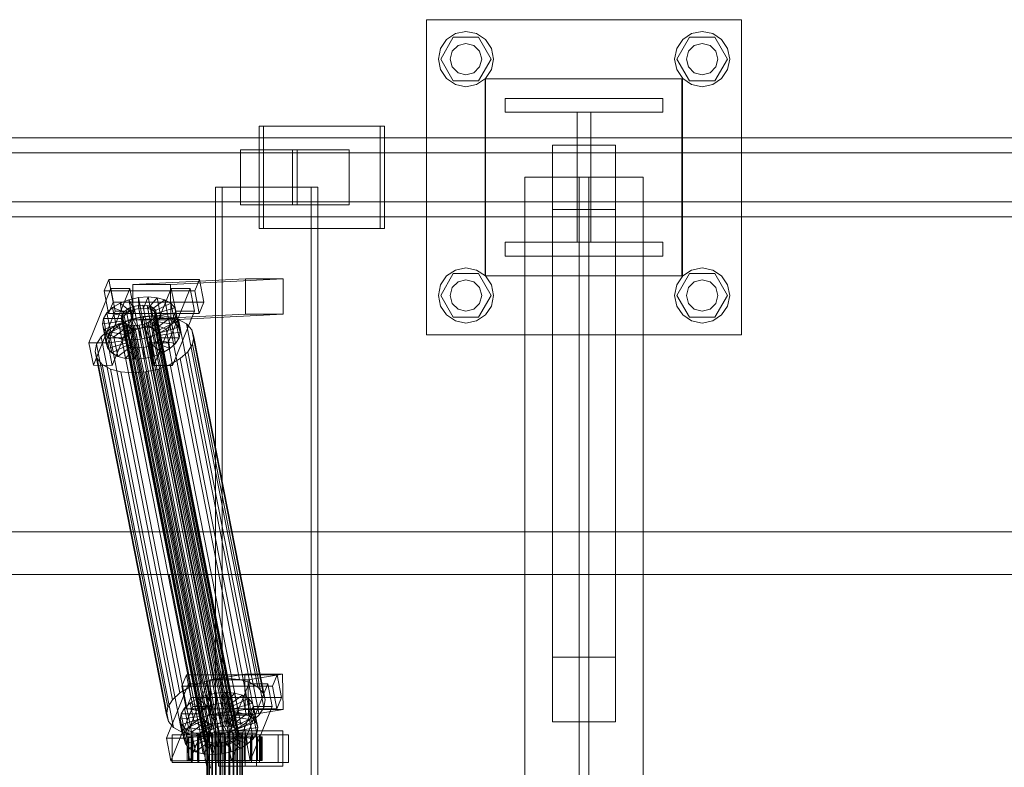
# Model space of a CAD drawing. Header units: millimetres. Extents: x -2233 to 65662, y -50530 to 6847.
# Tile 356 of 656: x 6522 to 7022, y -17870 to -17490. Entities that reach past the tile are written whole.
import ezdxf

# ---------------------------------------------------------------- set-up
doc = ezdxf.new("R2010")
doc.units = ezdxf.units.MM
doc.layers.add('superior_C01', color=7, linetype='Continuous', lineweight=0)

msp = doc.modelspace()

# ---------------------------------------------------------------- linework, layer by layer
at = {"layer": 'superior_C01'}
for p, q in [((6728.893, -17650), (6728.893, -17490)), ((6728.893, -17490), (6888.893, -17490)), ((6888.893, -17490), (6888.893, -17650)), ((6743.536, -17497.066), (6748.893, -17496)), ((6748.893, -17496), (6754.251, -17497.066)), ((6863.536, -17497.066), (6868.893, -17496)), ((6868.893, -17496), (6874.251, -17497.066)), ((6735.959, -17504.642), (6738.994, -17500.101)), ((6736.093, -17510), (6742.493, -17498.915)), ((6738.994, -17500.101), (6743.536, -17497.066)), ((6742.493, -17498.915), (6755.293, -17498.915)), ((6754.251, -17497.066), (6758.793, -17500.101)), ((6755.293, -17498.915), (6761.693, -17510)), ((6758.793, -17500.101), (6761.828, -17504.642)), ((6855.959, -17504.642), (6858.994, -17500.101)), ((6856.093, -17510), (6862.493, -17498.915)), ((6858.994, -17500.101), (6863.536, -17497.066)), ((6862.493, -17498.915), (6875.293, -17498.915)), ((6874.251, -17497.066), (6878.793, -17500.101)), ((6875.293, -17498.915), (6881.693, -17510)), ((6878.793, -17500.101), (6881.828, -17504.642)), ((6734.893, -17510), (6735.959, -17504.642)), ((6740.893, -17510), (6741.965, -17506)), ((6741.965, -17506), (6744.893, -17503.072)), ((6744.893, -17503.072), (6748.893, -17502)), ((6748.893, -17502), (6752.893, -17503.072)), ((6752.893, -17503.072), (6755.822, -17506)), ((6755.822, -17506), (6756.893, -17510)), ((6761.828, -17504.642), (6762.893, -17510)), ((6854.893, -17510), (6855.959, -17504.642)), ((6860.893, -17510), (6861.965, -17506)), ((6861.965, -17506), (6864.893, -17503.072)), ((6864.893, -17503.072), (6868.893, -17502)), ((6868.893, -17502), (6872.893, -17503.072)), ((6872.893, -17503.072), (6875.822, -17506)), ((6875.822, -17506), (6876.893, -17510)), ((6881.828, -17504.642), (6882.893, -17510)), ((6735.959, -17515.358), (6734.893, -17510)), ((6742.493, -17521.085), (6736.093, -17510)), ((6741.965, -17514), (6740.893, -17510)), ((6761.693, -17510), (6755.293, -17521.085)), ((6756.893, -17510), (6755.822, -17514)), ((6762.893, -17510), (6761.828, -17515.358)), ((6855.959, -17515.358), (6854.893, -17510)), ((6862.493, -17521.085), (6856.093, -17510)), ((6861.965, -17514), (6860.893, -17510)), ((6881.693, -17510), (6875.293, -17521.085)), ((6876.893, -17510), (6875.822, -17514)), ((6882.893, -17510), (6881.828, -17515.358)), ((6738.994, -17519.899), (6735.959, -17515.358)), ((6744.893, -17516.928), (6741.965, -17514)), ((6755.822, -17514), (6752.893, -17516.928)), ((6761.828, -17515.358), (6758.793, -17519.899)), ((6858.994, -17519.899), (6855.959, -17515.358)), ((6864.893, -17516.928), (6861.965, -17514)), ((6875.822, -17514), (6872.893, -17516.928)), ((6881.828, -17515.358), (6878.793, -17519.899)), ((6743.536, -17522.934), (6738.994, -17519.899)), ((6755.293, -17521.085), (6742.493, -17521.085)), ((6748.893, -17518), (6744.893, -17516.928)), ((6752.893, -17516.928), (6748.893, -17518)), ((6758.793, -17519.899), (6754.251, -17522.934)), ((6758.611, -17620), (6758.611, -17520)), ((6758.611, -17520), (6858.611, -17520)), ((6758.893, -17620), (6758.893, -17520)), ((6758.893, -17520), (6858.893, -17520)), ((6858.611, -17520), (6858.611, -17620)), ((6858.893, -17520), (6858.893, -17620)), ((6863.536, -17522.934), (6858.994, -17519.899)), ((6875.293, -17521.085), (6862.493, -17521.085)), ((6868.893, -17518), (6864.893, -17516.928)), ((6872.893, -17516.928), (6868.893, -17518)), ((6878.793, -17519.899), (6874.251, -17522.934)), ((6748.893, -17524), (6743.536, -17522.934)), ((6754.251, -17522.934), (6748.893, -17524)), ((6868.893, -17524), (6863.536, -17522.934)), ((6874.251, -17522.934), (6868.893, -17524)), ((6768.893, -17537), (6768.893, -17530)), ((6768.893, -17530), (6848.893, -17530)), ((6848.893, -17530), (6848.893, -17537)), ((6848.893, -17537), (6768.893, -17537)), ((6805.393, -17603), (6805.393, -17537)), ((6805.393, -17537), (6812.393, -17537)), ((6812.393, -17537), (6812.393, -17603)), ((6705.252, -17544), (6643.855, -17544)), ((6643.855, -17544), (6643.855, -17596)), ((6646.113, -17544), (6643.855, -17544)), ((6646.113, -17596), (6646.113, -17544)), ((6646.113, -17544), (6707.51, -17544)), ((6705.252, -17596), (6705.252, -17544)), ((6705.252, -17544), (6707.51, -17544)), ((6707.51, -17544), (6707.51, -17596)), ((7194.008, -17550), (6042.801, -17550)), ((6054.091, -17550), (7205.298, -17550)), ((7274.451, -17550), (6123.243, -17550)), ((6137.356, -17550), (7288.563, -17550)), ((6663.201, -17556), (6634.421, -17556)), ((6634.421, -17556), (6634.421, -17584)), ((6660.728, -17556), (6634.421, -17556)), ((6660.728, -17584), (6660.728, -17556)), ((6660.728, -17556), (6689.508, -17556)), ((6663.201, -17584), (6663.201, -17556)), ((6663.201, -17556), (6689.508, -17556)), ((6689.508, -17556), (6689.508, -17584)), ((6792.893, -17586.358), (6792.893, -17553.642)), ((6792.893, -17553.642), (6824.893, -17553.642)), ((6792.893, -17553.642), (6792.893, -17813.642)), ((6824.893, -17553.642), (6824.893, -17586.358)), ((6824.893, -17813.642), (6824.893, -17553.642)), ((7192.158, -17557.5), (6122.804, -17557.5)), ((6137.795, -17557.5), (7207.149, -17557.5)), ((6838.893, -17570), (6778.893, -17570)), ((6778.893, -17570), (6778.893, -18430)), ((6811.393, -17570), (6806.393, -17570)), ((6806.393, -17570), (6806.393, -18430)), ((6811.393, -18430), (6811.393, -17570)), ((6838.893, -18430), (6838.893, -17570)), ((6670.356, -17575), (6621.622, -17575)), ((6621.622, -17575), (6621.622, -18425)), ((6625.009, -17575), (6621.622, -17575)), ((6625.009, -18425), (6625.009, -17575)), ((6625.009, -17575), (6673.743, -17575)), ((6670.356, -18425), (6670.356, -17575)), ((6670.356, -17575), (6673.743, -17575)), ((6673.743, -17575), (6673.743, -18425)), ((6122.804, -17582.5), (7192.158, -17582.5)), ((6137.795, -17582.5), (7207.149, -17582.5)), ((6634.421, -17584), (6663.201, -17584)), ((6634.421, -17584), (6660.728, -17584)), ((6689.508, -17584), (6660.728, -17584)), ((6689.508, -17584), (6663.201, -17584)), ((6042.801, -17590), (7194.008, -17590)), ((6054.091, -17590), (7205.298, -17590)), ((6123.243, -17590), (7274.451, -17590)), ((6137.356, -17590), (7288.563, -17590)), ((6824.893, -17586.358), (6792.893, -17586.358)), ((6792.893, -17586.358), (6792.893, -17846.358)), ((6824.893, -17586.358), (6824.893, -17846.358)), ((6643.855, -17596), (6705.252, -17596)), ((6643.855, -17596), (6646.113, -17596)), ((6707.51, -17596), (6646.113, -17596)), ((6707.51, -17596), (6705.252, -17596)), ((6768.893, -17610), (6768.893, -17603)), ((6768.893, -17603), (6848.893, -17603)), ((6812.393, -17603), (6805.393, -17603)), ((6848.893, -17603), (6848.893, -17610)), ((6848.893, -17610), (6768.893, -17610)), ((6743.536, -17617.066), (6748.893, -17616)), ((6748.893, -17616), (6754.251, -17617.066)), ((6863.536, -17617.066), (6868.893, -17616)), ((6868.893, -17616), (6874.251, -17617.066)), ((6735.959, -17624.642), (6738.994, -17620.101)), ((6736.093, -17630), (6742.493, -17618.915)), ((6738.994, -17620.101), (6743.536, -17617.066)), ((6742.493, -17618.915), (6755.293, -17618.915)), ((6754.251, -17617.066), (6758.793, -17620.101)), ((6755.293, -17618.915), (6761.693, -17630)), ((6858.611, -17620), (6758.611, -17620)), ((6758.793, -17620.101), (6761.828, -17624.642)), ((6858.893, -17620), (6758.893, -17620)), ((6855.959, -17624.642), (6858.994, -17620.101)), ((6856.093, -17630), (6862.493, -17618.915)), ((6858.994, -17620.101), (6863.536, -17617.066)), ((6862.493, -17618.915), (6875.293, -17618.915)), ((6874.251, -17617.066), (6878.793, -17620.101)), ((6875.293, -17618.915), (6881.693, -17630)), ((6878.793, -17620.101), (6881.828, -17624.642)), ((6567.471, -17621.857), (6565.152, -17627.592)), ((6569.724, -17633.325), (6567.471, -17621.857)), ((6567.471, -17621.857), (6613.519, -17621.914)), ((6636.866, -17621.488), (6579.673, -17624.356)), ((6598.86, -17624.356), (6579.673, -17624.356)), ((6579.673, -17624.356), (6579.745, -17642.354)), ((6598.86, -17624.356), (6656.052, -17621.488)), ((6598.932, -17642.354), (6598.86, -17624.356)), ((6611.2, -17627.65), (6613.519, -17621.914)), ((6613.519, -17621.914), (6615.772, -17633.382)), ((6636.937, -17639.486), (6636.866, -17621.488)), ((6636.866, -17621.488), (6656.052, -17621.488)), ((6656.052, -17621.488), (6656.124, -17639.486)), ((6734.893, -17630), (6735.959, -17624.642)), ((6740.893, -17630), (6741.965, -17626)), ((6741.965, -17626), (6744.893, -17623.072)), ((6744.893, -17623.072), (6748.893, -17622)), ((6748.893, -17622), (6752.893, -17623.072)), ((6752.893, -17623.072), (6755.822, -17626)), ((6755.822, -17626), (6756.893, -17630)), ((6761.828, -17624.642), (6762.893, -17630)), ((6854.893, -17630), (6855.959, -17624.642)), ((6860.893, -17630), (6861.965, -17626)), ((6861.965, -17626), (6864.893, -17623.072)), ((6864.893, -17623.072), (6868.893, -17622)), ((6868.893, -17622), (6872.893, -17623.072)), ((6872.893, -17623.072), (6875.822, -17626)), ((6875.822, -17626), (6876.893, -17630)), ((6881.828, -17624.642), (6882.893, -17630)), ((6568.494, -17626.449), (6557.364, -17653.98)), ((6611.2, -17627.65), (6565.152, -17627.592)), ((6565.152, -17627.592), (6567.405, -17639.061)), ((6566.957, -17653.992), (6578.087, -17626.461)), ((6570.747, -17637.917), (6568.494, -17626.449)), ((6568.494, -17626.449), (6578.087, -17626.461)), ((6577.706, -17632.183), (6582.542, -17631.1)), ((6578.087, -17626.461), (6580.34, -17637.929)), ((6582.542, -17631.1), (6587.41, -17630.735)), ((6582.542, -17631.1), (6582.785, -17636.643)), ((6584.473, -17640.93), (6582.542, -17631.1)), ((6587.41, -17630.735), (6585.091, -17636.47)), ((6591.977, -17631.112), (6587.254, -17636.649)), ((6589.341, -17640.564), (6587.41, -17630.735)), ((6587.41, -17630.735), (6591.977, -17631.112)), ((6599.193, -17626.487), (6588.063, -17654.019)), ((6593.909, -17640.942), (6591.977, -17631.112)), ((6591.977, -17631.112), (6595.933, -17632.206)), ((6597.656, -17654.031), (6608.786, -17626.499)), ((6601.446, -17637.955), (6599.193, -17626.487)), ((6599.193, -17626.487), (6608.786, -17626.499)), ((6608.786, -17626.499), (6611.039, -17637.967)), ((6613.454, -17639.118), (6611.2, -17627.65)), ((6735.959, -17635.358), (6734.893, -17630)), ((6742.493, -17641.085), (6736.093, -17630)), ((6741.965, -17634), (6740.893, -17630)), ((6761.693, -17630), (6755.293, -17641.085)), ((6756.893, -17630), (6755.822, -17634)), ((6762.893, -17630), (6761.828, -17635.358)), ((6855.959, -17635.358), (6854.893, -17630)), ((6862.493, -17641.085), (6856.093, -17630)), ((6861.965, -17634), (6860.893, -17630)), ((6881.693, -17630), (6875.293, -17641.085)), ((6876.893, -17630), (6875.822, -17634)), ((6882.893, -17630), (6881.828, -17635.358)), ((6566.538, -17638.79), (6569.421, -17636.164)), ((6567.405, -17639.061), (6569.724, -17633.325)), ((6569.421, -17636.164), (6573.23, -17633.91)), ((6569.421, -17636.164), (6576.57, -17639.042)), ((6571.353, -17645.994), (6569.421, -17636.164)), ((6615.772, -17633.382), (6569.724, -17633.325)), ((6573.23, -17633.91), (6577.706, -17632.183)), ((6573.23, -17633.91), (6578.374, -17637.975)), ((6575.162, -17643.74), (6573.23, -17633.91)), ((6577.706, -17632.183), (6580.494, -17637.157)), ((6579.637, -17642.013), (6577.706, -17632.183)), ((6578.053, -17636.336), (6580.172, -17635.518)), ((6580.172, -17635.518), (6582.463, -17635.005)), ((6622.182, -17849.317), (6580.172, -17635.518)), ((6582.463, -17635.005), (6584.769, -17634.832)), ((6624.473, -17848.804), (6582.463, -17635.005)), ((6584.769, -17634.832), (6586.933, -17635.011)), ((6626.778, -17848.631), (6584.769, -17634.832)), ((6586.933, -17635.011), (6588.806, -17635.529)), ((6628.942, -17848.809), (6586.933, -17635.011)), ((6588.806, -17635.529), (6590.263, -17636.352)), ((6630.816, -17849.328), (6588.806, -17635.529)), ((6595.933, -17632.206), (6589.128, -17637.167)), ((6599.008, -17633.943), (6590.585, -17637.99)), ((6600.992, -17636.203), (6591.525, -17639.061)), ((6597.865, -17642.036), (6595.933, -17632.206)), ((6595.933, -17632.206), (6599.008, -17633.943)), ((6600.939, -17643.772), (6599.008, -17633.943)), ((6599.008, -17633.943), (6600.992, -17636.203)), ((6602.924, -17646.033), (6600.992, -17636.203)), ((6600.992, -17636.203), (6601.751, -17638.834)), ((6615.772, -17633.382), (6613.454, -17639.118)), ((6738.994, -17639.899), (6735.959, -17635.358)), ((6744.893, -17636.928), (6741.965, -17634)), ((6755.822, -17634), (6752.893, -17636.928)), ((6761.828, -17635.358), (6758.793, -17639.899)), ((6858.994, -17639.899), (6855.959, -17635.358)), ((6864.893, -17636.928), (6861.965, -17634)), ((6875.822, -17634), (6872.893, -17636.928)), ((6881.828, -17635.358), (6878.793, -17639.899)), ((6559.617, -17665.449), (6570.747, -17637.917)), ((6564.777, -17641.61), (6566.538, -17638.79)), ((6566.538, -17638.79), (6575.204, -17640.286)), ((6568.469, -17648.62), (6566.538, -17638.79)), ((6567.405, -17639.061), (6613.454, -17639.118)), ((6580.34, -17637.929), (6569.211, -17665.461)), ((6580.34, -17637.929), (6570.747, -17637.917)), ((6573.802, -17641.32), (6574.048, -17639.983)), ((6574.048, -17639.983), (6574.882, -17638.648)), ((6616.057, -17853.782), (6574.048, -17639.983)), ((6575.204, -17640.286), (6574.37, -17641.622)), ((6574.882, -17638.648), (6576.248, -17637.404)), ((6616.892, -17852.446), (6574.882, -17638.648)), ((6576.57, -17639.042), (6575.204, -17640.286)), ((6575.204, -17640.286), (6577.136, -17650.116)), ((6576.248, -17637.404), (6578.053, -17636.336)), ((6618.258, -17851.202), (6576.248, -17637.404)), ((6578.374, -17637.975), (6576.57, -17639.042)), ((6576.57, -17639.042), (6578.502, -17648.872)), ((6620.062, -17850.135), (6578.053, -17636.336)), ((6580.494, -17637.157), (6578.374, -17637.975)), ((6578.374, -17637.975), (6580.306, -17647.804)), ((6578.496, -17642.107), (6584.961, -17640.659)), ((6584.473, -17640.93), (6579.637, -17642.013)), ((6636.937, -17639.486), (6579.745, -17642.354)), ((6582.785, -17636.643), (6580.494, -17637.157)), ((6580.494, -17637.157), (6582.426, -17646.986)), ((6585.091, -17636.47), (6582.785, -17636.643)), ((6582.785, -17636.643), (6584.717, -17646.473)), ((6589.341, -17640.564), (6584.473, -17640.93)), ((6584.717, -17646.473), (6584.473, -17640.93)), ((6584.961, -17640.659), (6591.469, -17640.17)), ((6621.176, -17824.968), (6584.961, -17640.659)), ((6585.091, -17636.47), (6587.022, -17646.3)), ((6587.254, -17636.649), (6585.091, -17636.47)), ((6587.022, -17646.3), (6589.341, -17640.564)), ((6587.254, -17636.649), (6589.186, -17646.479)), ((6589.128, -17637.167), (6587.254, -17636.649)), ((6589.128, -17637.167), (6591.06, -17646.997)), ((6590.585, -17637.99), (6589.128, -17637.167)), ((6589.186, -17646.479), (6593.909, -17640.942)), ((6593.909, -17640.942), (6589.341, -17640.564)), ((6590.263, -17636.352), (6591.203, -17637.422)), ((6632.272, -17850.15), (6590.263, -17636.352)), ((6590.316, -17665.487), (6601.446, -17637.955)), ((6591.316, -17640.005), (6590.482, -17641.341)), ((6590.585, -17637.99), (6592.516, -17647.82)), ((6591.525, -17639.061), (6590.585, -17637.99)), ((6591.203, -17637.422), (6591.562, -17638.668)), ((6633.212, -17851.221), (6591.203, -17637.422)), ((6591.562, -17638.668), (6591.316, -17640.005)), ((6591.316, -17640.005), (6633.326, -17853.804)), ((6591.469, -17640.17), (6597.575, -17640.674)), ((6627.684, -17824.479), (6591.469, -17640.17)), ((6591.525, -17639.061), (6593.456, -17648.891)), ((6591.884, -17640.307), (6591.525, -17639.061)), ((6633.571, -17852.467), (6591.562, -17638.668)), ((6591.638, -17641.643), (6591.884, -17640.307)), ((6601.751, -17638.834), (6591.884, -17640.307)), ((6591.884, -17640.307), (6593.816, -17650.137)), ((6597.865, -17642.036), (6593.909, -17640.942)), ((6597.575, -17640.674), (6602.863, -17642.137)), ((6633.79, -17824.984), (6597.575, -17640.674)), ((6656.124, -17639.486), (6598.932, -17642.354)), ((6611.039, -17637.967), (6599.91, -17665.499)), ((6601.751, -17638.834), (6601.232, -17641.655)), ((6611.039, -17637.967), (6601.446, -17637.955)), ((6603.682, -17648.664), (6601.751, -17638.834)), ((6656.124, -17639.486), (6636.937, -17639.486)), ((6743.536, -17642.934), (6738.994, -17639.899)), ((6755.293, -17641.085), (6742.493, -17641.085)), ((6748.893, -17638), (6744.893, -17636.928)), ((6752.893, -17636.928), (6748.893, -17638)), ((6758.793, -17639.899), (6754.251, -17642.934)), ((6863.536, -17642.934), (6858.994, -17639.899)), ((6875.293, -17641.085), (6862.493, -17641.085)), ((6868.893, -17638), (6864.893, -17636.928)), ((6872.893, -17636.928), (6868.893, -17638)), ((6878.793, -17639.899), (6874.251, -17642.934)), ((6564.258, -17644.431), (6564.777, -17641.61)), ((6564.258, -17644.431), (6574.124, -17642.958)), ((6565.016, -17647.062), (6564.258, -17644.431)), ((6566.189, -17654.261), (6564.258, -17644.431)), ((6564.777, -17641.61), (6574.37, -17641.622)), ((6566.708, -17651.44), (6564.777, -17641.61)), ((6565.016, -17647.062), (6574.483, -17644.204)), ((6567, -17649.322), (6575.423, -17645.275)), ((6567.421, -17647.428), (6572.514, -17644.416)), ((6571.353, -17645.994), (6568.469, -17648.62)), ((6570.075, -17651.059), (6576.88, -17646.098)), ((6575.162, -17643.74), (6571.353, -17645.994)), ((6578.502, -17648.872), (6571.353, -17645.994)), ((6572.514, -17644.416), (6578.496, -17642.107)), ((6608.728, -17828.725), (6572.514, -17644.416)), ((6574.161, -17642.566), (6573.802, -17641.32)), ((6615.812, -17855.119), (6573.802, -17641.32)), ((6574.37, -17641.622), (6574.124, -17642.958)), ((6574.124, -17642.958), (6574.483, -17644.204)), ((6574.124, -17642.958), (6576.056, -17652.788)), ((6575.101, -17643.637), (6574.161, -17642.566)), ((6616.171, -17856.365), (6574.161, -17642.566)), ((6574.37, -17641.622), (6576.302, -17651.452)), ((6574.483, -17644.204), (6575.423, -17645.275)), ((6574.483, -17644.204), (6576.415, -17654.034)), ((6576.558, -17644.459), (6575.101, -17643.637)), ((6617.111, -17857.435), (6575.101, -17643.637)), ((6579.637, -17642.013), (6575.162, -17643.74)), ((6580.306, -17647.804), (6575.162, -17643.74)), ((6575.423, -17645.275), (6576.88, -17646.098)), ((6575.423, -17645.275), (6577.355, -17655.105)), ((6578.432, -17644.978), (6576.558, -17644.459)), ((6618.567, -17858.258), (6576.558, -17644.459)), ((6576.88, -17646.098), (6578.754, -17646.616)), ((6576.88, -17646.098), (6578.811, -17655.927)), ((6580.595, -17645.156), (6578.432, -17644.978)), ((6620.441, -17858.776), (6578.432, -17644.978)), ((6614.711, -17826.416), (6578.496, -17642.107)), ((6582.426, -17646.986), (6579.637, -17642.013)), ((6579.745, -17642.354), (6598.932, -17642.354)), ((6582.901, -17644.983), (6580.595, -17645.156)), ((6622.605, -17858.955), (6580.595, -17645.156)), ((6585.192, -17644.47), (6582.901, -17644.983)), ((6624.91, -17858.782), (6582.901, -17644.983)), ((6583.223, -17646.622), (6585.514, -17646.108)), ((6584.717, -17646.473), (6587.022, -17646.3)), ((6587.312, -17643.652), (6585.192, -17644.47)), ((6627.201, -17858.269), (6585.192, -17644.47)), ((6585.514, -17646.108), (6587.634, -17645.29)), ((6588.303, -17651.082), (6585.514, -17646.108)), ((6585.514, -17646.108), (6587.445, -17655.938)), ((6587.022, -17646.3), (6589.186, -17646.479)), ((6589.116, -17642.585), (6587.312, -17643.652)), ((6629.321, -17857.451), (6587.312, -17643.652)), ((6587.634, -17645.29), (6589.438, -17644.223)), ((6592.778, -17649.355), (6587.634, -17645.29)), ((6587.634, -17645.29), (6589.565, -17655.12)), ((6590.482, -17641.341), (6589.116, -17642.585)), ((6631.125, -17856.383), (6589.116, -17642.585)), ((6589.438, -17644.223), (6590.804, -17642.979)), ((6596.587, -17647.101), (6589.438, -17644.223)), ((6589.438, -17644.223), (6591.369, -17654.053)), ((6632.491, -17855.139), (6590.482, -17641.341)), ((6590.804, -17642.979), (6591.638, -17641.643)), ((6599.47, -17644.475), (6590.804, -17642.979)), ((6590.804, -17642.979), (6592.735, -17652.809)), ((6591.06, -17646.997), (6597.865, -17642.036)), ((6591.638, -17641.643), (6601.232, -17641.655)), ((6593.57, -17651.473), (6591.638, -17641.643)), ((6592.516, -17647.82), (6600.939, -17643.772)), ((6593.456, -17648.891), (6602.924, -17646.033)), ((6599.47, -17644.475), (6596.587, -17647.101)), ((6600.939, -17643.772), (6597.865, -17642.036)), ((6601.232, -17641.655), (6599.47, -17644.475)), ((6601.402, -17654.305), (6599.47, -17644.475)), ((6602.924, -17646.033), (6600.939, -17643.772)), ((6601.232, -17641.655), (6603.163, -17651.485)), ((6602.863, -17642.137), (6606.974, -17644.459)), ((6639.078, -17826.446), (6602.863, -17642.137)), ((6603.682, -17648.664), (6602.924, -17646.033)), ((6606.974, -17644.459), (6609.627, -17647.481)), ((6643.189, -17828.768), (6606.974, -17644.459)), ((6748.893, -17644), (6743.536, -17642.934)), ((6754.251, -17642.934), (6748.893, -17644)), ((6868.893, -17644), (6863.536, -17642.934)), ((6874.251, -17642.934), (6868.893, -17644)), ((6561.212, -17654.709), (6563.567, -17650.939)), ((6563.567, -17650.939), (6567.421, -17647.428)), ((6599.782, -17835.248), (6563.567, -17650.939)), ((6567, -17649.322), (6565.016, -17647.062)), ((6566.947, -17656.892), (6565.016, -17647.062)), ((6568.469, -17648.62), (6566.708, -17651.44)), ((6570.075, -17651.059), (6567, -17649.322)), ((6568.932, -17659.152), (6567, -17649.322)), ((6603.636, -17831.737), (6567.421, -17647.428)), ((6577.136, -17650.116), (6568.469, -17648.62)), ((6574.031, -17652.153), (6570.075, -17651.059)), ((6572.007, -17660.889), (6570.075, -17651.059)), ((6574.031, -17652.153), (6578.754, -17646.616)), ((6576.302, -17651.452), (6577.136, -17650.116)), ((6577.136, -17650.116), (6578.502, -17648.872)), ((6578.502, -17648.872), (6580.306, -17647.804)), ((6578.599, -17652.53), (6580.917, -17646.795)), ((6578.754, -17646.616), (6580.917, -17646.795)), ((6578.754, -17646.616), (6580.685, -17656.446)), ((6580.306, -17647.804), (6582.426, -17646.986)), ((6580.917, -17646.795), (6583.223, -17646.622)), ((6580.917, -17646.795), (6582.849, -17656.624)), ((6582.426, -17646.986), (6584.717, -17646.473)), ((6583.466, -17652.165), (6583.223, -17646.622)), ((6583.223, -17646.622), (6585.155, -17656.451)), ((6588.303, -17651.082), (6583.466, -17652.165)), ((6592.778, -17649.355), (6588.303, -17651.082)), ((6590.234, -17660.912), (6588.303, -17651.082)), ((6589.186, -17646.479), (6591.06, -17646.997)), ((6591.06, -17646.997), (6592.516, -17647.82)), ((6592.516, -17647.82), (6593.456, -17648.891)), ((6596.587, -17647.101), (6592.778, -17649.355)), ((6594.709, -17659.184), (6592.778, -17649.355)), ((6593.456, -17648.891), (6593.816, -17650.137)), ((6593.816, -17650.137), (6593.57, -17651.473)), ((6593.816, -17650.137), (6603.682, -17648.664)), ((6598.518, -17656.931), (6596.587, -17647.101)), ((6603.163, -17651.485), (6603.682, -17648.664)), ((6609.627, -17647.481), (6610.641, -17650.998)), ((6645.842, -17831.79), (6609.627, -17647.481)), ((6610.641, -17650.998), (6609.947, -17654.769)), ((6646.855, -17835.307), (6610.641, -17650.998)), ((6888.893, -17650), (6728.893, -17650)), ((6566.957, -17653.992), (6557.364, -17653.98)), ((6557.364, -17653.98), (6559.617, -17665.449)), ((6560.518, -17658.48), (6561.212, -17654.709)), ((6597.427, -17839.018), (6561.212, -17654.709)), ((6566.708, -17651.44), (6566.189, -17654.261)), ((6576.056, -17652.788), (6566.189, -17654.261)), ((6566.189, -17654.261), (6566.947, -17656.892)), ((6576.302, -17651.452), (6566.708, -17651.44)), ((6576.415, -17654.034), (6566.947, -17656.892)), ((6569.211, -17665.461), (6566.957, -17653.992)), ((6577.355, -17655.105), (6568.932, -17659.152)), ((6578.811, -17655.927), (6572.007, -17660.889)), ((6578.599, -17652.53), (6574.031, -17652.153)), ((6575.963, -17661.983), (6574.031, -17652.153)), ((6576.056, -17652.788), (6576.302, -17651.452)), ((6576.415, -17654.034), (6576.056, -17652.788)), ((6577.355, -17655.105), (6576.415, -17654.034)), ((6578.811, -17655.927), (6577.355, -17655.105)), ((6583.466, -17652.165), (6578.599, -17652.53)), ((6580.53, -17662.36), (6578.599, -17652.53)), ((6580.685, -17656.446), (6578.811, -17655.927)), ((6585.398, -17661.995), (6583.466, -17652.165)), ((6587.445, -17655.938), (6585.155, -17656.451)), ((6589.565, -17655.12), (6587.445, -17655.938)), ((6587.445, -17655.938), (6590.234, -17660.912)), ((6597.656, -17654.031), (6588.063, -17654.019)), ((6588.063, -17654.019), (6590.316, -17665.487)), ((6591.369, -17654.053), (6589.565, -17655.12)), ((6589.565, -17655.12), (6594.709, -17659.184)), ((6592.735, -17652.809), (6591.369, -17654.053)), ((6591.369, -17654.053), (6598.518, -17656.931)), ((6593.57, -17651.473), (6592.735, -17652.809)), ((6592.735, -17652.809), (6601.402, -17654.305)), ((6603.163, -17651.485), (6593.57, -17651.473)), ((6599.91, -17665.499), (6597.656, -17654.031)), ((6598.518, -17656.931), (6601.402, -17654.305)), ((6601.402, -17654.305), (6603.163, -17651.485)), ((6609.947, -17654.769), (6607.592, -17658.539)), ((6609.947, -17654.769), (6646.161, -17839.078)), ((6561.532, -17661.997), (6560.518, -17658.48)), ((6596.733, -17842.789), (6560.518, -17658.48)), ((6566.947, -17656.892), (6568.932, -17659.152)), ((6568.932, -17659.152), (6572.007, -17660.889)), ((6572.007, -17660.889), (6575.963, -17661.983)), ((6580.685, -17656.446), (6575.963, -17661.983)), ((6582.849, -17656.624), (6580.53, -17662.36)), ((6582.849, -17656.624), (6580.685, -17656.446)), ((6585.155, -17656.451), (6582.849, -17656.624)), ((6585.155, -17656.451), (6585.398, -17661.995)), ((6585.398, -17661.995), (6590.234, -17660.912)), ((6590.234, -17660.912), (6594.709, -17659.184)), ((6594.709, -17659.184), (6598.518, -17656.931)), ((6607.592, -17658.539), (6603.737, -17662.05)), ((6643.807, -17842.848), (6607.592, -17658.539)), ((6559.617, -17665.449), (6569.211, -17665.461)), ((6564.185, -17665.019), (6561.532, -17661.997)), ((6597.747, -17846.306), (6561.532, -17661.997)), ((6568.295, -17667.341), (6564.185, -17665.019)), ((6600.4, -17849.328), (6564.185, -17665.019)), ((6575.963, -17661.983), (6580.53, -17662.36)), ((6580.53, -17662.36), (6585.398, -17661.995)), ((6590.316, -17665.487), (6599.91, -17665.499)), ((6598.645, -17665.062), (6592.663, -17667.371)), ((6603.737, -17662.05), (6598.645, -17665.062)), ((6634.86, -17849.371), (6598.645, -17665.062)), ((6639.952, -17846.359), (6603.737, -17662.05)), ((6573.584, -17668.803), (6568.295, -17667.341)), ((6604.51, -17851.65), (6568.295, -17667.341)), ((6579.69, -17669.308), (6573.584, -17668.803)), ((6609.799, -17853.113), (6573.584, -17668.803)), ((6586.197, -17668.819), (6579.69, -17669.308)), ((6615.905, -17853.617), (6579.69, -17669.308)), ((6592.663, -17667.371), (6586.197, -17668.819)), ((6622.412, -17853.128), (6586.197, -17668.819)), ((6628.878, -17851.68), (6592.663, -17667.371)), ((1105.699, -17750), (10210.031, -17750)), ((10211.451, -17750), (1107.119, -17750)), ((5657.552, -17771.702), (6598.176, -17771.702)), ((6599.86, -17771.702), (5659.235, -17771.702)), ((6598.176, -17771.702), (6617.491, -17870)), ((6598.176, -17771.702), (6599.86, -17771.702)), ((6598.176, -17771.702), (7538.801, -17771.702)), ((6619.175, -17870), (6599.86, -17771.702)), ((7540.485, -17771.702), (6599.86, -17771.702)), ((6824.893, -17813.642), (6792.893, -17813.642)), ((6792.893, -17813.642), (6792.893, -17846.358)), ((6824.893, -17846.358), (6824.893, -17813.642)), ((6606.905, -17822.549), (6604.586, -17828.285)), ((6609.158, -17834.017), (6606.905, -17822.549)), ((6606.905, -17822.549), (6652.953, -17822.606)), ((6621.176, -17824.968), (6614.711, -17826.416)), ((6636.554, -17822.189), (6619.026, -17825.057)), ((6638.213, -17825.057), (6619.026, -17825.057)), ((6619.026, -17825.057), (6619.261, -17843.038)), ((6627.684, -17824.479), (6621.176, -17824.968)), ((6633.79, -17824.984), (6627.684, -17824.479)), ((6639.078, -17826.446), (6633.79, -17824.984)), ((6636.789, -17840.17), (6636.554, -17822.189)), ((6636.554, -17822.189), (6655.741, -17822.189)), ((6638.213, -17825.057), (6655.741, -17822.189)), ((6638.447, -17843.038), (6638.213, -17825.057)), ((6650.634, -17828.342), (6652.953, -17822.606)), ((6652.953, -17822.606), (6655.206, -17834.074)), ((6655.741, -17822.189), (6655.975, -17840.17)), ((6607.928, -17827.141), (6596.798, -17854.673)), ((6608.728, -17828.725), (6603.636, -17831.737)), ((6650.634, -17828.342), (6604.586, -17828.285)), ((6604.586, -17828.285), (6606.839, -17839.753)), ((6606.391, -17854.685), (6617.521, -17827.153)), ((6610.181, -17838.609), (6607.928, -17827.141)), ((6607.928, -17827.141), (6617.521, -17827.153)), ((6614.711, -17826.416), (6608.728, -17828.725)), ((6617.521, -17827.153), (6619.774, -17838.621)), ((6638.627, -17827.179), (6627.497, -17854.711)), ((6637.09, -17854.723), (6648.22, -17827.191)), ((6640.88, -17838.647), (6638.627, -17827.179)), ((6638.627, -17827.179), (6648.22, -17827.191)), ((6643.189, -17828.768), (6639.078, -17826.446)), ((6645.842, -17831.79), (6643.189, -17828.768)), ((6648.22, -17827.191), (6650.473, -17838.659)), ((6652.888, -17839.81), (6650.634, -17828.342)), ((6599.782, -17835.248), (6597.427, -17839.018)), ((6603.636, -17831.737), (6599.782, -17835.248)), ((6606.839, -17839.753), (6609.158, -17834.017)), ((6608.855, -17836.856), (6612.664, -17834.603)), ((6655.206, -17834.074), (6609.158, -17834.017)), ((6612.664, -17834.603), (6617.14, -17832.875)), ((6612.664, -17834.603), (6617.808, -17838.667)), ((6614.596, -17844.433), (6612.664, -17834.603)), ((6617.14, -17832.875), (6621.976, -17831.792)), ((6617.14, -17832.875), (6619.928, -17837.849)), ((6619.071, -17842.705), (6617.14, -17832.875)), ((6621.976, -17831.792), (6626.844, -17831.427)), ((6621.976, -17831.792), (6622.219, -17837.336)), ((6623.907, -17841.622), (6621.976, -17831.792)), ((6626.844, -17831.427), (6624.525, -17837.163)), ((6631.411, -17831.804), (6626.688, -17837.341)), ((6628.775, -17841.257), (6626.844, -17831.427)), ((6626.844, -17831.427), (6631.411, -17831.804)), ((6635.367, -17832.898), (6628.562, -17837.86)), ((6638.442, -17834.635), (6630.019, -17838.682)), ((6633.343, -17841.634), (6631.411, -17831.804)), ((6631.411, -17831.804), (6635.367, -17832.898)), ((6637.299, -17842.728), (6635.367, -17832.898)), ((6635.367, -17832.898), (6638.442, -17834.635)), ((6640.373, -17844.465), (6638.442, -17834.635)), ((6638.442, -17834.635), (6640.426, -17836.895)), ((6646.855, -17835.307), (6645.842, -17831.79)), ((6646.161, -17839.078), (6646.855, -17835.307)), ((6655.206, -17834.074), (6652.888, -17839.81)), ((6597.427, -17839.018), (6596.733, -17842.789)), ((6599.051, -17866.141), (6610.181, -17838.609)), ((6604.211, -17842.302), (6605.972, -17839.482)), ((6605.972, -17839.482), (6608.855, -17836.856)), ((6605.972, -17839.482), (6614.638, -17840.978)), ((6607.903, -17849.312), (6605.972, -17839.482)), ((6606.839, -17839.753), (6652.888, -17839.81)), ((6619.774, -17838.621), (6608.645, -17866.153)), ((6608.855, -17836.856), (6616.004, -17839.734)), ((6610.787, -17846.686), (6608.855, -17836.856)), ((6619.774, -17838.621), (6610.181, -17838.609)), ((6614.638, -17840.978), (6613.804, -17842.314)), ((6616.004, -17839.734), (6614.638, -17840.978)), ((6614.638, -17840.978), (6616.57, -17850.808)), ((6617.808, -17838.667), (6616.004, -17839.734)), ((6616.004, -17839.734), (6617.936, -17849.564)), ((6619.928, -17837.849), (6617.808, -17838.667)), ((6617.808, -17838.667), (6619.74, -17848.497)), ((6636.789, -17840.17), (6619.261, -17843.038)), ((6622.219, -17837.336), (6619.928, -17837.849)), ((6619.928, -17837.849), (6621.86, -17847.679)), ((6624.525, -17837.163), (6622.219, -17837.336)), ((6622.219, -17837.336), (6624.151, -17847.165)), ((6628.775, -17841.257), (6623.907, -17841.622)), ((6624.525, -17837.163), (6626.456, -17846.992)), ((6626.688, -17837.341), (6624.525, -17837.163)), ((6626.456, -17846.992), (6628.775, -17841.257)), ((6626.688, -17837.341), (6628.62, -17847.171)), ((6628.562, -17837.86), (6626.688, -17837.341)), ((6628.562, -17837.86), (6630.494, -17847.689)), ((6630.019, -17838.682), (6628.562, -17837.86)), ((6633.343, -17841.634), (6628.775, -17841.257)), ((6629.75, -17866.179), (6640.88, -17838.647)), ((6630.019, -17838.682), (6631.95, -17848.512)), ((6630.959, -17839.753), (6630.019, -17838.682)), ((6640.426, -17836.895), (6630.959, -17839.753)), ((6630.959, -17839.753), (6632.89, -17849.583)), ((6631.318, -17840.999), (6630.959, -17839.753)), ((6631.072, -17842.335), (6631.318, -17840.999)), ((6641.185, -17839.526), (6631.318, -17840.999)), ((6631.318, -17840.999), (6633.25, -17850.829)), ((6655.975, -17840.17), (6636.789, -17840.17)), ((6655.975, -17840.17), (6638.447, -17843.038)), ((6650.473, -17838.659), (6639.344, -17866.191)), ((6642.358, -17846.725), (6640.426, -17836.895)), ((6640.426, -17836.895), (6641.185, -17839.526)), ((6641.185, -17839.526), (6640.666, -17842.347)), ((6650.473, -17838.659), (6640.88, -17838.647)), ((6643.116, -17849.356), (6641.185, -17839.526)), ((6643.807, -17842.848), (6646.161, -17839.078)), ((6596.733, -17842.789), (6597.747, -17846.306)), ((6597.747, -17846.306), (6600.4, -17849.328)), ((6603.692, -17845.123), (6604.211, -17842.302)), ((6603.692, -17845.123), (6613.558, -17843.65)), ((6604.45, -17847.754), (6603.692, -17845.123)), ((6605.623, -17854.953), (6603.692, -17845.123)), ((6604.211, -17842.302), (6613.804, -17842.314)), ((6606.142, -17852.132), (6604.211, -17842.302)), ((6604.45, -17847.754), (6613.917, -17844.897)), ((6606.434, -17850.015), (6614.857, -17845.967)), ((6614.596, -17844.433), (6610.787, -17846.686)), ((6613.804, -17842.314), (6613.558, -17843.65)), ((6613.558, -17843.65), (6613.917, -17844.897)), ((6613.558, -17843.65), (6615.49, -17853.48)), ((6613.804, -17842.314), (6615.736, -17852.144)), ((6613.917, -17844.897), (6614.857, -17845.967)), ((6613.917, -17844.897), (6615.849, -17854.726)), ((6619.071, -17842.705), (6614.596, -17844.433)), ((6619.74, -17848.497), (6614.596, -17844.433)), ((6614.857, -17845.967), (6616.314, -17846.79)), ((6614.857, -17845.967), (6616.789, -17855.797)), ((6623.907, -17841.622), (6619.071, -17842.705)), ((6621.86, -17847.679), (6619.071, -17842.705)), ((6619.261, -17843.038), (6638.447, -17843.038)), ((6624.151, -17847.165), (6623.907, -17841.622)), ((6624.948, -17846.801), (6627.068, -17845.983)), ((6627.068, -17845.983), (6628.872, -17844.915)), ((6632.212, -17850.047), (6627.068, -17845.983)), ((6627.068, -17845.983), (6628.999, -17855.812)), ((6628.62, -17847.171), (6633.343, -17841.634)), ((6628.872, -17844.915), (6630.238, -17843.671)), ((6636.021, -17847.793), (6628.872, -17844.915)), ((6628.872, -17844.915), (6630.803, -17854.745)), ((6630.238, -17843.671), (6631.072, -17842.335)), ((6638.904, -17845.167), (6630.238, -17843.671)), ((6630.238, -17843.671), (6632.169, -17853.501)), ((6630.494, -17847.689), (6637.299, -17842.728)), ((6631.072, -17842.335), (6640.666, -17842.347)), ((6633.004, -17852.165), (6631.072, -17842.335)), ((6631.95, -17848.512), (6640.373, -17844.465)), ((6637.299, -17842.728), (6633.343, -17841.634)), ((6634.86, -17849.371), (6639.952, -17846.359)), ((6638.904, -17845.167), (6636.021, -17847.793)), ((6640.373, -17844.465), (6637.299, -17842.728)), ((6640.666, -17842.347), (6638.904, -17845.167)), ((6640.836, -17854.997), (6638.904, -17845.167)), ((6639.952, -17846.359), (6643.807, -17842.848)), ((6642.358, -17846.725), (6640.373, -17844.465)), ((6640.666, -17842.347), (6642.597, -17852.177)), ((6792.893, -17846.358), (6824.893, -17846.358)), ((6600.4, -17849.328), (6604.51, -17851.65)), ((6606.434, -17850.015), (6604.45, -17847.754)), ((6606.381, -17857.584), (6604.45, -17847.754)), ((6607.903, -17849.312), (6606.142, -17852.132)), ((6609.509, -17851.751), (6606.434, -17850.015)), ((6608.366, -17859.844), (6606.434, -17850.015)), ((6610.787, -17846.686), (6607.903, -17849.312)), ((6616.57, -17850.808), (6607.903, -17849.312)), ((6609.509, -17851.751), (6616.314, -17846.79)), ((6617.936, -17849.564), (6610.787, -17846.686)), ((6613.465, -17852.845), (6618.188, -17847.308)), ((6615.736, -17852.144), (6616.57, -17850.808)), ((6616.314, -17846.79), (6618.188, -17847.308)), ((6616.314, -17846.79), (6618.245, -17856.62)), ((6616.57, -17850.808), (6617.936, -17849.564)), ((6618.258, -17851.202), (6616.892, -17852.446)), ((6617.936, -17849.564), (6619.74, -17848.497)), ((6618.033, -17853.223), (6620.351, -17847.487)), ((6618.188, -17847.308), (6620.351, -17847.487)), ((6618.188, -17847.308), (6620.119, -17857.138)), ((6620.062, -17850.135), (6618.258, -17851.202)), ((6619.74, -17848.497), (6621.86, -17847.679)), ((6622.182, -17849.317), (6620.062, -17850.135)), ((6620.351, -17847.487), (6622.657, -17847.314)), ((6620.351, -17847.487), (6622.283, -17857.317)), ((6621.86, -17847.679), (6624.151, -17847.165)), ((6624.473, -17848.804), (6622.182, -17849.317)), ((6622.657, -17847.314), (6624.948, -17846.801)), ((6622.9, -17852.857), (6622.657, -17847.314)), ((6622.657, -17847.314), (6624.589, -17857.144)), ((6642.429, -17851), (6623.242, -17851)), ((6623.242, -17851), (6623.242, -17869)), ((6636.678, -17851), (6623.242, -17851)), ((6624.151, -17847.165), (6626.456, -17846.992)), ((6626.778, -17848.631), (6624.473, -17848.804)), ((6627.737, -17851.774), (6624.948, -17846.801)), ((6624.948, -17846.801), (6626.879, -17856.631)), ((6626.456, -17846.992), (6628.62, -17847.171)), ((6628.942, -17848.809), (6626.778, -17848.631)), ((6632.212, -17850.047), (6627.737, -17851.774)), ((6628.62, -17847.171), (6630.494, -17847.689)), ((6628.878, -17851.68), (6634.86, -17849.371)), ((6630.816, -17849.328), (6628.942, -17848.809)), ((6630.494, -17847.689), (6631.95, -17848.512)), ((6632.272, -17850.15), (6630.816, -17849.328)), ((6631.95, -17848.512), (6632.89, -17849.583)), ((6636.021, -17847.793), (6632.212, -17850.047)), ((6634.143, -17859.877), (6632.212, -17850.047)), ((6633.212, -17851.221), (6632.272, -17850.15)), ((6632.89, -17849.583), (6642.358, -17846.725)), ((6632.89, -17849.583), (6633.25, -17850.829)), ((6633.25, -17850.829), (6633.004, -17852.165)), ((6633.571, -17852.467), (6633.212, -17851.221)), ((6633.25, -17850.829), (6643.116, -17849.356)), ((6637.952, -17857.623), (6636.021, -17847.793)), ((6636.678, -17869), (6636.678, -17851)), ((6636.678, -17851), (6655.865, -17851)), ((6643.116, -17849.356), (6642.358, -17846.725)), ((6642.429, -17869), (6642.429, -17851)), ((6642.429, -17851), (6655.865, -17851)), ((6642.597, -17852.177), (6643.116, -17849.356)), ((6655.865, -17851), (6655.865, -17869)), ((6606.391, -17854.685), (6596.798, -17854.673)), ((6596.798, -17854.673), (6599.051, -17866.141)), ((6609.299, -17853), (6599.706, -17853)), ((6599.706, -17853), (6599.706, -17867)), ((6613.254, -17853), (6599.706, -17853)), ((6604.51, -17851.65), (6609.799, -17853.113)), ((6606.142, -17852.132), (6605.623, -17854.953)), ((6615.49, -17853.48), (6605.623, -17854.953)), ((6605.623, -17854.953), (6606.381, -17857.584)), ((6615.736, -17852.144), (6606.142, -17852.132)), ((6615.849, -17854.726), (6606.381, -17857.584)), ((6608.645, -17866.153), (6606.391, -17854.685)), ((6607.877, -17854), (6607.35, -17854)), ((6607.35, -17854), (6617.347, -17854)), ((6607.35, -17866), (6607.35, -17854)), ((6607.35, -17854), (6608.117, -17854)), ((6609.663, -17854), (6607.877, -17854)), ((6607.877, -17854), (6617.597, -17854)), ((6607.877, -17866), (6607.877, -17854)), ((6608.117, -17854), (6617.71, -17854)), ((6608.117, -17866), (6608.117, -17854)), ((6608.117, -17854), (6610.126, -17854)), ((6616.789, -17855.797), (6608.366, -17859.844)), ((6609.299, -17867), (6609.299, -17853)), ((6609.299, -17853), (6622.848, -17853)), ((6613.465, -17852.845), (6609.509, -17851.751)), ((6611.441, -17861.581), (6609.509, -17851.751)), ((6612.586, -17854), (6609.663, -17854)), ((6609.663, -17854), (6618.443, -17854)), ((6609.663, -17866), (6609.663, -17854)), ((6609.799, -17853.113), (6615.905, -17853.617)), ((6655.86, -17853), (6609.812, -17853)), ((6609.812, -17853), (6609.812, -17867)), ((6612.634, -17853), (6609.812, -17853)), ((6610.126, -17854), (6618.662, -17854)), ((6610.126, -17866), (6610.126, -17854)), ((6610.126, -17854), (6613.24, -17854)), ((6616.446, -17854), (6612.586, -17854)), ((6612.586, -17854), (6619.827, -17854)), ((6612.586, -17866), (6612.586, -17854)), ((6612.634, -17867), (6612.634, -17853)), ((6612.634, -17853), (6658.683, -17853)), ((6613.24, -17854), (6620.137, -17854)), ((6613.24, -17866), (6613.24, -17854)), ((6613.24, -17854), (6617.247, -17854)), ((6613.254, -17867), (6613.254, -17853)), ((6613.254, -17853), (6622.848, -17853)), ((6618.033, -17853.223), (6613.465, -17852.845)), ((6615.397, -17862.675), (6613.465, -17852.845)), ((6615.49, -17853.48), (6615.736, -17852.144)), ((6615.849, -17854.726), (6615.49, -17853.48)), ((6616.057, -17853.782), (6615.812, -17855.119)), ((6615.812, -17855.119), (6616.171, -17856.365)), ((6616.789, -17855.797), (6615.849, -17854.726)), ((6615.905, -17853.617), (6622.412, -17853.128)), ((6616.892, -17852.446), (6616.057, -17853.782)), ((6616.171, -17856.365), (6617.111, -17857.435)), ((6620.981, -17854), (6616.446, -17854)), ((6616.446, -17854), (6621.656, -17854)), ((6616.446, -17866), (6616.446, -17854)), ((6618.245, -17856.62), (6616.789, -17855.797)), ((6617.247, -17854), (6622.035, -17854)), ((6617.247, -17866), (6617.247, -17854)), ((6617.247, -17854), (6621.875, -17854)), ((6617.597, -17852), (6617.347, -17852)), ((6617.347, -17852), (6617.71, -17852)), ((6617.347, -18148), (6617.347, -17852)), ((6617.347, -17854), (6617.597, -17854)), ((6617.347, -17854), (6617.347, -17866)), ((6617.71, -17854), (6617.347, -17854)), ((6618.443, -17852), (6617.597, -17852)), ((6617.597, -18148), (6617.597, -17852)), ((6617.597, -17854), (6618.443, -17854)), ((6617.597, -17854), (6617.597, -17866)), ((6617.71, -17852), (6618.662, -17852)), ((6617.71, -18148), (6617.71, -17852)), ((6617.71, -17854), (6617.71, -17866)), ((6618.662, -17854), (6617.71, -17854)), ((6622.9, -17852.857), (6618.033, -17853.223)), ((6619.964, -17863.052), (6618.033, -17853.223)), ((6619.827, -17852), (6618.443, -17852)), ((6618.443, -18148), (6618.443, -17852)), ((6618.443, -17854), (6619.827, -17854)), ((6618.443, -17854), (6618.443, -17866)), ((6618.662, -17852), (6620.137, -17852)), ((6618.662, -18148), (6618.662, -17852)), ((6618.662, -17854), (6618.662, -17866)), ((6620.137, -17854), (6618.662, -17854)), ((6621.656, -17852), (6619.827, -17852)), ((6619.827, -18148), (6619.827, -17852)), ((6619.827, -17854), (6621.656, -17854)), ((6619.827, -17854), (6619.827, -17866)), ((6620.137, -17852), (6622.035, -17852)), ((6620.137, -18148), (6620.137, -17852)), ((6620.137, -17854), (6620.137, -17866)), ((6622.035, -17854), (6620.137, -17854)), ((6625.882, -17854), (6620.981, -17854)), ((6620.981, -17854), (6623.804, -17854)), ((6620.981, -17866), (6620.981, -17854)), ((6623.804, -17852), (6621.656, -17852)), ((6621.656, -18148), (6621.656, -17852)), ((6621.656, -17854), (6623.804, -17854)), ((6621.656, -17854), (6621.656, -17866)), ((6621.875, -17854), (6624.227, -17854)), ((6621.875, -17866), (6621.875, -17854)), ((6621.875, -17854), (6626.806, -17854)), ((6622.035, -17852), (6624.227, -17852)), ((6622.035, -18148), (6622.035, -17852)), ((6622.035, -17854), (6622.035, -17866)), ((6624.227, -17854), (6622.035, -17854)), ((6622.412, -17853.128), (6628.878, -17851.68)), ((6622.848, -17853), (6622.848, -17867)), ((6627.737, -17851.774), (6622.9, -17852.857)), ((6624.832, -17862.687), (6622.9, -17852.857)), ((6626.125, -17852), (6623.804, -17852)), ((6623.804, -18148), (6623.804, -17852)), ((6623.804, -17854), (6626.125, -17854)), ((6623.804, -17854), (6623.804, -17866)), ((6624.227, -17852), (6626.563, -17852)), ((6624.227, -18148), (6624.227, -17852)), ((6624.227, -17854), (6624.227, -17866)), ((6626.563, -17854), (6624.227, -17854)), ((6630.813, -17854), (6625.882, -17854)), ((6625.882, -17854), (6626.125, -17854)), ((6625.882, -17866), (6625.882, -17854)), ((6628.461, -17852), (6626.125, -17852)), ((6626.125, -18148), (6626.125, -17852)), ((6626.125, -17854), (6628.461, -17854)), ((6626.125, -17854), (6626.125, -17866)), ((6626.563, -17852), (6628.884, -17852)), ((6626.563, -18148), (6626.563, -17852)), ((6626.806, -17854), (6626.563, -17854)), ((6626.563, -17854), (6626.563, -17866)), ((6628.884, -17854), (6626.563, -17854)), ((6626.806, -17866), (6626.806, -17854)), ((6626.806, -17854), (6631.707, -17854)), ((6628.999, -17855.812), (6626.879, -17856.631)), ((6637.09, -17854.723), (6627.497, -17854.711)), ((6627.497, -17854.711), (6629.75, -17866.179)), ((6629.668, -17861.604), (6627.737, -17851.774)), ((6630.653, -17852), (6628.461, -17852)), ((6628.461, -18148), (6628.461, -17852)), ((6630.813, -17854), (6628.461, -17854)), ((6628.461, -17854), (6630.653, -17854)), ((6628.461, -17854), (6628.461, -17866)), ((6628.884, -17852), (6631.032, -17852)), ((6628.884, -18148), (6628.884, -17852)), ((6631.707, -17854), (6628.884, -17854)), ((6628.884, -17854), (6628.884, -17866)), ((6631.032, -17854), (6628.884, -17854)), ((6630.803, -17854.745), (6628.999, -17855.812)), ((6628.999, -17855.812), (6634.143, -17859.877)), ((6629.321, -17857.451), (6631.125, -17856.383)), ((6639.998, -17853), (6630.405, -17853)), ((6630.405, -17853), (6630.405, -17867)), ((6643.953, -17853), (6630.405, -17853)), ((6632.551, -17852), (6630.653, -17852)), ((6630.653, -18148), (6630.653, -17852)), ((6635.441, -17854), (6630.653, -17854)), ((6630.653, -17854), (6632.551, -17854)), ((6630.653, -17854), (6630.653, -17866)), ((6632.169, -17853.501), (6630.803, -17854.745)), ((6630.803, -17854.745), (6637.952, -17857.623)), ((6635.441, -17854), (6630.813, -17854)), ((6630.813, -17866), (6630.813, -17854)), ((6631.032, -17852), (6632.861, -17852)), ((6631.032, -18148), (6631.032, -17852)), ((6636.242, -17854), (6631.032, -17854)), ((6631.032, -17854), (6631.032, -17866)), ((6632.861, -17854), (6631.032, -17854)), ((6631.125, -17856.383), (6632.491, -17855.139)), ((6631.707, -17866), (6631.707, -17854)), ((6631.707, -17854), (6636.242, -17854)), ((6633.004, -17852.165), (6632.169, -17853.501)), ((6632.169, -17853.501), (6640.836, -17854.997)), ((6632.491, -17855.139), (6633.326, -17853.804)), ((6634.026, -17852), (6632.551, -17852)), ((6632.551, -18148), (6632.551, -17852)), ((6639.448, -17854), (6632.551, -17854)), ((6632.551, -17854), (6634.026, -17854)), ((6632.551, -17854), (6632.551, -17866)), ((6632.861, -17852), (6634.245, -17852)), ((6632.861, -18148), (6632.861, -17852)), ((6640.102, -17854), (6632.861, -17854)), ((6632.861, -17854), (6632.861, -17866)), ((6634.245, -17854), (6632.861, -17854)), ((6642.597, -17852.177), (6633.004, -17852.165)), ((6633.326, -17853.804), (6633.571, -17852.467)), ((6634.978, -17852), (6634.026, -17852)), ((6634.026, -18148), (6634.026, -17852)), ((6642.562, -17854), (6634.026, -17854)), ((6634.026, -17854), (6634.978, -17854)), ((6634.026, -17854), (6634.026, -17866)), ((6634.245, -17852), (6635.091, -17852)), ((6634.245, -18148), (6634.245, -17852)), ((6643.025, -17854), (6634.245, -17854)), ((6634.245, -17854), (6634.245, -17866)), ((6635.091, -17854), (6634.245, -17854)), ((6635.341, -17852), (6634.978, -17852)), ((6634.978, -17852), (6634.978, -18148)), ((6634.978, -17854), (6644.571, -17854)), ((6634.978, -17866), (6634.978, -17854)), ((6634.978, -17854), (6635.341, -17854)), ((6635.091, -17852), (6635.341, -17852)), ((6635.091, -18148), (6635.091, -17852)), ((6644.811, -17854), (6635.091, -17854)), ((6635.091, -17854), (6635.091, -17866)), ((6635.341, -17854), (6635.091, -17854)), ((6635.341, -18148), (6635.341, -17852)), ((6645.338, -17854), (6635.341, -17854)), ((6635.341, -17854), (6635.341, -17866)), ((6639.448, -17854), (6635.441, -17854)), ((6635.441, -17866), (6635.441, -17854)), ((6636.242, -17866), (6636.242, -17854)), ((6636.242, -17854), (6640.102, -17854)), ((6639.344, -17866.191), (6637.09, -17854.723)), ((6637.952, -17857.623), (6640.836, -17854.997)), ((6642.562, -17854), (6639.448, -17854)), ((6639.448, -17866), (6639.448, -17854)), ((6639.998, -17867), (6639.998, -17853)), ((6639.998, -17853), (6653.546, -17853)), ((6640.102, -17866), (6640.102, -17854)), ((6640.102, -17854), (6643.025, -17854)), ((6640.836, -17854.997), (6642.597, -17852.177)), ((6644.571, -17854), (6642.562, -17854)), ((6642.562, -17866), (6642.562, -17854)), ((6643.025, -17866), (6643.025, -17854)), ((6643.025, -17854), (6644.811, -17854)), ((6643.953, -17867), (6643.953, -17853)), ((6643.953, -17853), (6653.546, -17853)), ((6644.571, -17854), (6644.571, -17866)), ((6645.338, -17854), (6644.571, -17854)), ((6644.811, -17866), (6644.811, -17854)), ((6644.811, -17854), (6645.338, -17854)), ((6645.338, -17866), (6645.338, -17854)), ((6653.546, -17853), (6653.546, -17867)), ((6655.86, -17867), (6655.86, -17853)), ((6655.86, -17853), (6658.683, -17853)), ((6658.683, -17853), (6658.683, -17867)), ((6606.381, -17857.584), (6608.366, -17859.844)), ((6608.366, -17859.844), (6611.441, -17861.581)), ((6618.245, -17856.62), (6611.441, -17861.581)), ((6620.119, -17857.138), (6615.397, -17862.675)), ((6617.111, -17857.435), (6618.567, -17858.258)), ((6620.119, -17857.138), (6618.245, -17856.62)), ((6618.567, -17858.258), (6620.441, -17858.776)), ((6622.283, -17857.317), (6619.964, -17863.052)), ((6622.283, -17857.317), (6620.119, -17857.138)), ((6620.441, -17858.776), (6622.605, -17858.955)), ((6624.589, -17857.144), (6622.283, -17857.317)), ((6622.605, -17858.955), (6624.91, -17858.782)), ((6626.879, -17856.631), (6624.589, -17857.144)), ((6624.589, -17857.144), (6624.832, -17862.687)), ((6624.91, -17858.782), (6627.201, -17858.269)), ((6626.879, -17856.631), (6629.668, -17861.604)), ((6627.201, -17858.269), (6629.321, -17857.451)), ((6629.668, -17861.604), (6634.143, -17859.877)), ((6634.143, -17859.877), (6637.952, -17857.623)), ((6599.051, -17866.141), (6608.645, -17866.153)), ((6617.347, -17866), (6607.35, -17866)), ((6607.35, -17866), (6607.877, -17866)), ((6608.117, -17866), (6607.35, -17866)), ((6617.597, -17866), (6607.877, -17866)), ((6607.877, -17866), (6609.663, -17866)), ((6617.71, -17866), (6608.117, -17866)), ((6610.126, -17866), (6608.117, -17866)), ((6618.443, -17866), (6609.663, -17866)), ((6609.663, -17866), (6612.586, -17866)), ((6618.662, -17866), (6610.126, -17866)), ((6613.24, -17866), (6610.126, -17866)), ((6611.441, -17861.581), (6615.397, -17862.675)), ((6619.827, -17866), (6612.586, -17866)), ((6612.586, -17866), (6616.446, -17866)), ((6620.137, -17866), (6613.24, -17866)), ((6617.247, -17866), (6613.24, -17866)), ((6615.397, -17862.675), (6619.964, -17863.052)), ((6621.656, -17866), (6616.446, -17866)), ((6616.446, -17866), (6620.981, -17866)), ((6622.035, -17866), (6617.247, -17866)), ((6621.875, -17866), (6617.247, -17866)), ((6617.597, -17866), (6617.347, -17866)), ((6617.347, -17866), (6617.71, -17866)), ((6618.443, -17866), (6617.597, -17866)), ((6617.71, -17866), (6618.662, -17866)), ((6619.827, -17866), (6618.443, -17866)), ((6618.662, -17866), (6620.137, -17866)), ((6621.656, -17866), (6619.827, -17866)), ((6619.964, -17863.052), (6624.832, -17862.687)), ((6620.137, -17866), (6622.035, -17866)), ((6623.804, -17866), (6620.981, -17866)), ((6620.981, -17866), (6625.882, -17866)), ((6623.804, -17866), (6621.656, -17866)), ((6624.227, -17866), (6621.875, -17866)), ((6626.806, -17866), (6621.875, -17866)), ((6622.035, -17866), (6624.227, -17866)), ((6626.125, -17866), (6623.804, -17866)), ((6624.227, -17866), (6626.563, -17866)), ((6624.832, -17862.687), (6629.668, -17861.604)), ((6626.125, -17866), (6625.882, -17866)), ((6625.882, -17866), (6630.813, -17866)), ((6628.461, -17866), (6626.125, -17866)), ((6626.563, -17866), (6626.806, -17866)), ((6626.563, -17866), (6628.884, -17866)), ((6631.707, -17866), (6626.806, -17866)), ((6630.653, -17866), (6628.461, -17866)), ((6628.461, -17866), (6630.813, -17866)), ((6628.884, -17866), (6631.707, -17866)), ((6628.884, -17866), (6631.032, -17866)), ((6629.75, -17866.179), (6639.344, -17866.191)), ((6632.551, -17866), (6630.653, -17866)), ((6630.653, -17866), (6635.441, -17866)), ((6630.813, -17866), (6635.441, -17866)), ((6631.032, -17866), (6636.242, -17866)), ((6631.032, -17866), (6632.861, -17866)), ((6636.242, -17866), (6631.707, -17866)), ((6634.026, -17866), (6632.551, -17866)), ((6632.551, -17866), (6639.448, -17866)), ((6632.861, -17866), (6640.102, -17866)), ((6632.861, -17866), (6634.245, -17866)), ((6634.978, -17866), (6634.026, -17866)), ((6634.026, -17866), (6642.562, -17866)), ((6634.245, -17866), (6643.025, -17866)), ((6634.245, -17866), (6635.091, -17866)), ((6644.571, -17866), (6634.978, -17866)), ((6635.341, -17866), (6634.978, -17866)), ((6635.091, -17866), (6644.811, -17866)), ((6635.091, -17866), (6635.341, -17866)), ((6635.341, -17866), (6645.338, -17866)), ((6635.441, -17866), (6639.448, -17866)), ((6640.102, -17866), (6636.242, -17866)), ((6639.448, -17866), (6642.562, -17866)), ((6643.025, -17866), (6640.102, -17866)), ((6642.562, -17866), (6644.571, -17866)), ((6644.811, -17866), (6643.025, -17866)), ((6644.571, -17866), (6645.338, -17866)), ((6645.338, -17866), (6644.811, -17866)), ((6599.706, -17867), (6609.299, -17867)), ((6599.706, -17867), (6613.254, -17867)), ((6622.848, -17867), (6609.299, -17867)), ((6609.812, -17867), (6655.86, -17867)), ((6609.812, -17867), (6612.634, -17867)), ((6658.683, -17867), (6612.634, -17867)), ((6622.848, -17867), (6613.254, -17867)), ((6623.242, -17869), (6642.429, -17869)), ((6636.678, -17869), (6623.242, -17869)), ((6630.405, -17867), (6639.998, -17867)), ((6630.405, -17867), (6643.953, -17867)), ((6655.865, -17869), (6636.678, -17869)), ((6653.546, -17867), (6639.998, -17867)), ((6655.865, -17869), (6642.429, -17869)), ((6653.546, -17867), (6643.953, -17867)), ((6658.683, -17867), (6655.86, -17867))]:
    msp.add_line(p, q, dxfattribs=at)

doc.saveas('drawing.dxf')
